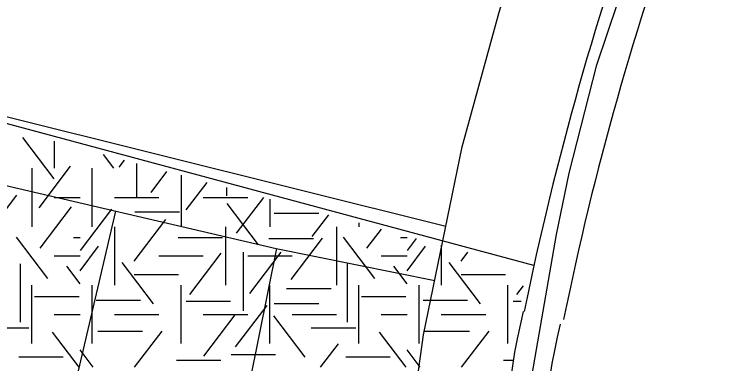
# Model space of a CAD drawing. Extents: x 419101 to 420177, y 4451541 to 4452254.
# Drawn here: x 420115.17 to 420136.79, y 4452046.65 to 4452057.21 of the extents above; entities that cross this region are included whole.
import ezdxf

# ---------------------------------------------------------------- set-up
doc = ezdxf.new("R2010")
doc.units = 0
for name, color, linetype in [('3_HALİHAZIR', 7, 'Continuous'), ('Level 41', 7, 'Continuous'), ('Level 62', 7, 'Continuous')]:
    doc.layers.add(name, color=color, linetype=linetype)

msp = doc.modelspace()

# ---------------------------------------------------------------- linework, layer by layer
at = {"layer": '3_HALİHAZIR'}
for p, q in [((420115.714, 4452040.405), (420118.24, 4452051.261)), ((420120.821, 4452038.873), (420123.11, 4452050.129))]:
    msp.add_line(p, q, dxfattribs=at)
for points in [[(420130.254, 4452043.075), (420131.555, 4452050.552), (420131.938, 4452052.411), (420132.78, 4452055.677), (420134.668, 4452061.313), (420137.603, 4452068.467), (420140.389, 4452073.967), (420143.938, 4452080.654), (420146.54, 4452084.86), (420147.144, 4452085.768), (420147.188, 4452086.031), (420147.115, 4452086.215), (420147.011, 4452086.318), (420146.916, 4452086.339), (420134.851, 4452087.484), (420114.772, 4452089.692), (420093.044, 4452091.995), (420074.562, 4452093.815), (420056.445, 4452095.651)], [(420126.418, 4452038.481), (420126.927, 4452043.091), (420127.541, 4452047.517), (420128.711, 4452053.207), (420129.821, 4452057.269), (420131.105, 4452061.409), (420132.585, 4452065.266), (420133.975, 4452068.349), (420135.058, 4452070.67), (420136.74, 4452073.958), (420139.6, 4452079.099), (420141.535, 4452082.556)], [(419956.975, 4452072.953), (419974.727, 4452072.601), (419990.838, 4452072.134), (420008.343, 4452070.926), (420021.057, 4452069.674), (420032.461, 4452068.511), (420044.968, 4452066.948), (420055.201, 4452065.667), (420069.571, 4452063.372), (420081.574, 4452061.054), (420090.783, 4452059.366), (420103.63, 4452056.588), (420114.931, 4452054.123), (420128.217, 4452050.801)], [(419887.343, 4452069.175), (419915.325, 4452070.227), (419942.907, 4452070.963), (419960.935, 4452071.017), (419984.137, 4452070.424), (420001.808, 4452069.45), (420018.386, 4452067.955), (420034.376, 4452066.368), (420049.663, 4452064.116), (420063.137, 4452062.318), (420079.907, 4452059.446), (420091.378, 4452057.186), (420113.659, 4452052.327), (420123.089, 4452050.133), (420127.879, 4452049.159)]]:
    msp.add_lwpolyline(points, dxfattribs=at)
at = {"layer": 'Level 41'}
for p, q in [((420116.377, 4452052.24), (420115.428, 4452053.489)), ((420116.376, 4452053.37), (420116.376, 4452052.556)), ((420116.376, 4452053.37), (420116.376, 4452052.556)), ((420118.185, 4452052.556), (420117.872, 4452052.969)), ((420118.345, 4452052.591), (420118.503, 4452052.8)), ((420118.865, 4452052.703), (420118.865, 4452051.685)), ((420115.705, 4452052.556), (420115.705, 4452050.789)), ((420115.705, 4452052.556), (420115.705, 4452050.789)), ((420115.925, 4452051.363), (420116.874, 4452052.613)), ((420117.526, 4452050.789), (420117.526, 4452052.556)), ((420119.305, 4452051.819), (420119.788, 4452052.455)), ((420120.212, 4452052.342), (420120.212, 4452050.789)), ((420120.371, 4452051.294), (420121.005, 4452052.129)), ((420121.582, 4452051.975), (420121.582, 4452051.72)), ((420114.3, 4452050.488), (420115.249, 4452051.738)), ((420116.376, 4452051.672), (420117.164, 4452051.672)), ((420118.197, 4452051.672), (420119.54, 4452051.672)), ((420120.883, 4452051.672), (420122.226, 4452051.672)), ((420121.888, 4452050.593), (420122.71, 4452051.672)), ((420122.898, 4452051.622), (420122.898, 4452050.789)), ((420115.951, 4452050.137), (420116.901, 4452051.386)), ((420122.554, 4452050.243), (420121.604, 4452051.492)), ((420117.174, 4452050.068), (420118.123, 4452051.317)), ((420118.821, 4452051.238), (420120.164, 4452051.238)), ((420123.029, 4452051.202), (420124.372, 4452051.202)), ((420118.799, 4452049.751), (420119.748, 4452051.001)), ((420124.179, 4452050.488), (420124.678, 4452051.145)), ((420118.197, 4452050.789), (420118.197, 4452049.022)), ((420121.555, 4452050.789), (420121.555, 4452049.022)), ((420124.912, 4452050.789), (420124.912, 4452049.022)), ((420125.584, 4452050.902), (420125.584, 4452050.789)), ((420125.584, 4452050.902), (420125.584, 4452050.789)), ((420125.83, 4452050.137), (420126.272, 4452050.718)), ((420116.19, 4452049.225), (420115.241, 4452050.474)), ((420116.96, 4452050.465), (420117.164, 4452050.465)), ((420120.127, 4452050.465), (420121.47, 4452050.465)), ((420122.869, 4452050.432), (420124.212, 4452050.432)), ((420123.539, 4452049.191), (420124.489, 4452050.441)), ((420126.069, 4452049.225), (420125.12, 4452050.474)), ((420126.839, 4452050.465), (420127.043, 4452050.465)), ((420127.053, 4452050.068), (420127.331, 4452050.434)), ((420117.164, 4452049.459), (420117.723, 4452050.195)), ((420127.043, 4452049.459), (420127.602, 4452050.195)), ((420128.076, 4452050.234), (420128.076, 4452049.022)), ((420116.376, 4452049.905), (420117.164, 4452049.905)), ((420119.54, 4452049.905), (420120.883, 4452049.905)), ((420120.476, 4452048.735), (420121.426, 4452049.985)), ((420122.087, 4452050.017), (420122.087, 4452048.249)), ((420122.226, 4452049.905), (420123.569, 4452049.905)), ((420122.287, 4452048.771), (420123.236, 4452050.02)), ((420126.255, 4452049.905), (420127.043, 4452049.905)), ((420128.678, 4452049.751), (420128.881, 4452050.019)), ((420115.351, 4452049.667), (420115.351, 4452047.899)), ((420119.384, 4452048.454), (420118.435, 4452049.704)), ((420125.23, 4452049.667), (420125.23, 4452047.899)), ((420129.263, 4452048.454), (420128.314, 4452049.704)), ((420117.164, 4452049.065), (420116.758, 4452049.599)), ((420127.043, 4452049.065), (420126.637, 4452049.599)), ((420118.794, 4452049.345), (420120.137, 4452049.345)), ((420128.673, 4452049.345), (420130.016, 4452049.345)), ((420115.705, 4452047.254), (420115.705, 4452049.022)), ((420117.526, 4452047.254), (420117.526, 4452049.022)), ((420120.212, 4452047.254), (420120.212, 4452049.022)), ((420122.898, 4452047.254), (420122.898, 4452049.022)), ((420125.584, 4452047.254), (420125.584, 4452049.022)), ((420127.405, 4452047.254), (420127.405, 4452049.022)), ((420130.091, 4452047.254), (420130.091, 4452049.022)), ((420130.355, 4452048.735), (420130.555, 4452048.999)), ((420123.403, 4452048.924), (420124.746, 4452048.924)), ((420115.787, 4452048.679), (420117.13, 4452048.679)), ((420117.649, 4452048.573), (420118.992, 4452048.573)), ((420125.666, 4452048.679), (420127.009, 4452048.679)), ((420127.528, 4452048.573), (420128.871, 4452048.573)), ((420120.366, 4452048.539), (420121.709, 4452048.539)), ((420121.862, 4452047.157), (420122.811, 4452048.407)), ((420123.029, 4452048.468), (420124.372, 4452048.468)), ((420130.245, 4452048.539), (420130.49, 4452048.539)), ((420116.376, 4452048.138), (420117.164, 4452048.138)), ((420118.197, 4452048.138), (420119.54, 4452048.138)), ((420120.883, 4452048.138), (420122.226, 4452048.138)), ((420123.569, 4452048.138), (420124.912, 4452048.138)), ((420126.255, 4452048.138), (420127.043, 4452048.138)), ((420128.076, 4452048.138), (420129.419, 4452048.138)), ((420120.902, 4452046.878), (420121.851, 4452048.127)), ((420123.965, 4452046.843), (420123.015, 4452048.092)), ((420114.269, 4452047.731), (420115.612, 4452047.731)), ((420124.148, 4452047.731), (420125.491, 4452047.731)), ((420117.135, 4452046.545), (420116.333, 4452047.601)), ((420117.703, 4452047.627), (420119.045, 4452047.627)), ((420118.811, 4452046.545), (420119.64, 4452047.636)), ((420127.014, 4452046.545), (420126.212, 4452047.601)), ((420127.582, 4452047.627), (420128.924, 4452047.627)), ((420128.69, 4452046.545), (420129.519, 4452047.636)), ((420117.558, 4452046.545), (420117.164, 4452047.063)), ((420124.431, 4452046.545), (420124.968, 4452047.251)), ((420127.437, 4452046.545), (420127.043, 4452047.063)), ((420115.308, 4452046.857), (420116.651, 4452046.857)), ((420121.725, 4452046.926), (420123.068, 4452046.926)), ((420125.187, 4452046.857), (420126.53, 4452046.857)), ((420120.073, 4452046.751), (420121.416, 4452046.751)), ((420129.952, 4452046.751), (420130.234, 4452046.751))]:
    msp.add_line(p, q, dxfattribs=at)
at = {"layer": 'Level 62'}
msp.add_line((420130.875, 4452049.62), (420103.155, 4452057.063), dxfattribs=at)
for centre, radius, start, end in [((420222.675, 4452029.44), 93.992, 151.38198, 168.47257), ((420222.886, 4452029.402), 92.992, 151.59531, 168.47257), ((420222.886, 4452029.402), 92.992, 151.59531, 168.47257), ((420222.886, 4452029.402), 92.992, 151.59531, 168.47257), ((420149.252, 4452043.666), 19.249, 166.3135, 243.3981), ((420149.396, 4452043.521), 18.249, 166.3135, 244.4813), ((420149.396, 4452043.521), 18.249, 166.3135, 244.4813), ((420149.396, 4452043.521), 18.249, 166.3135, 244.4813)]:
    msp.add_arc(centre, radius, start, end, dxfattribs=at)
msp.add_open_spline([(420092.48, 4452047.428), (420099.937, 4452042.985), (420108.778, 4452038.943), (420115.717, 4452036.041)], degree=2, dxfattribs=at)

doc.saveas('drawing.dxf')
